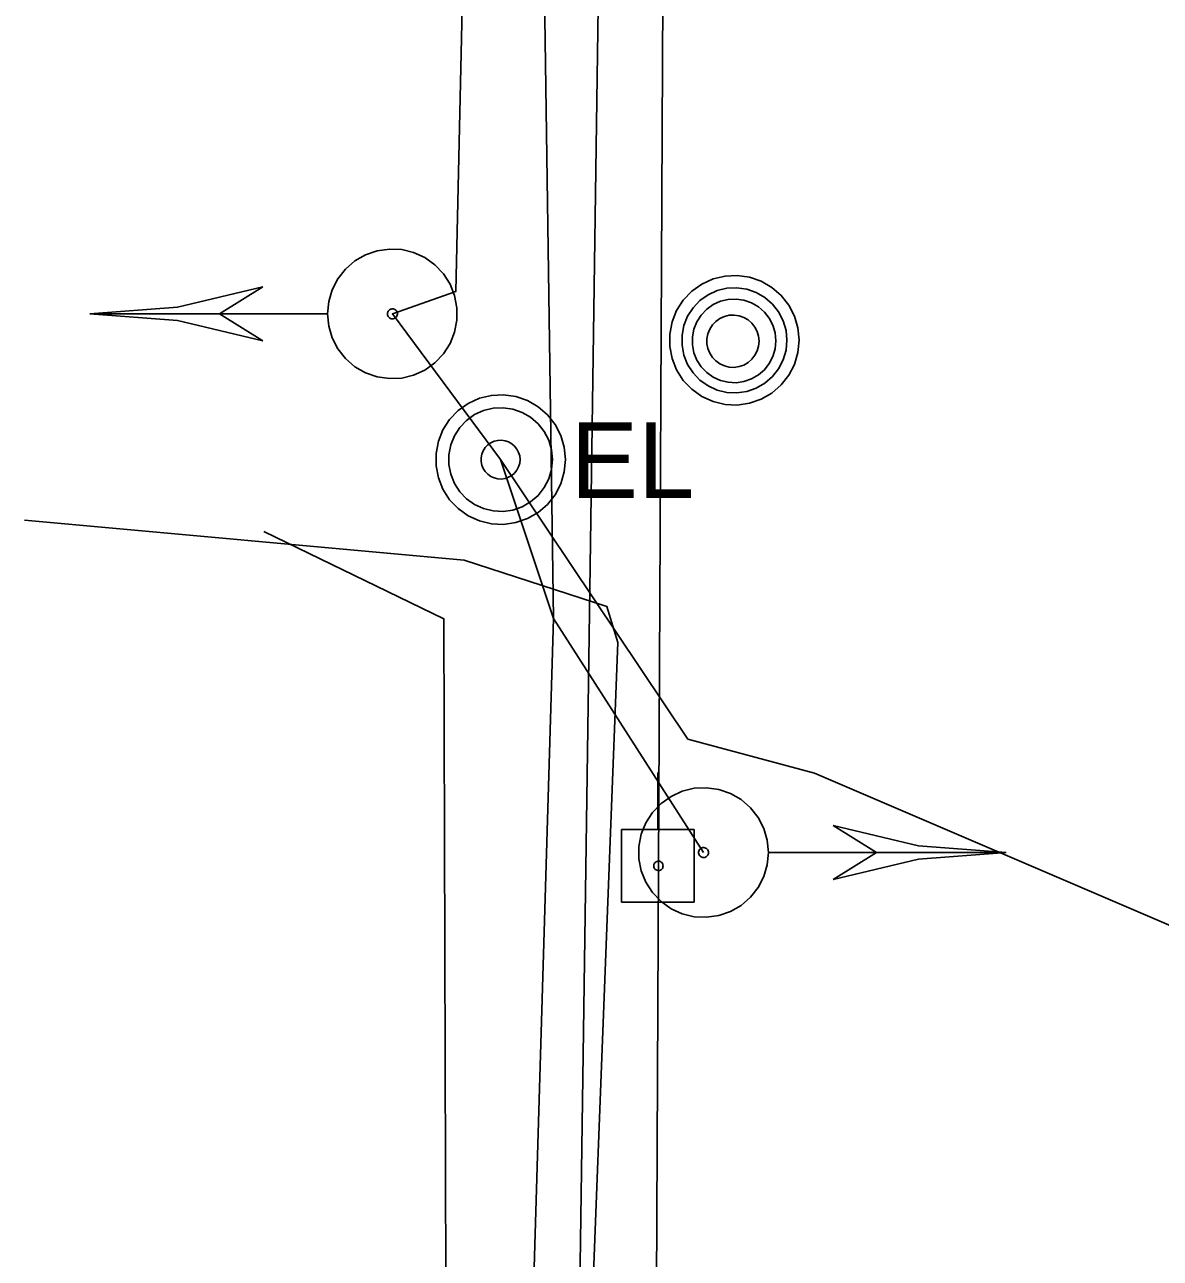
# Model space of a CAD drawing. Extents: x 596028 to 606371, y 330010 to 403088.
# Drawn here: x 601997.3 to 602055.1, y 364926.2 to 364988.9 of the extents above; entities that cross this region are included whole.
import ezdxf

# ---------------------------------------------------------------- set-up
doc = ezdxf.new("R2010")
doc.units = 0
for name, color, linetype in [('E_SIG', 7, 'Continuous'), ('E_UTL_E', 7, 'Continuous'), ('E_UTL_E_UG', 7, 'Continuous'), ('E_UTL_EPowerPole', 7, 'Continuous'), ('E_UTL_MH', 7, 'Continuous'), ('E_UTL_Overhead', 7, 'Continuous'), ('E_UTL_T_UG', 7, 'Continuous'), ('E_UTL_W_UG', 7, 'Continuous')]:
    doc.layers.add(name, color=color, linetype=linetype)

msp = doc.modelspace()

# ---------------------------------------------------------------- linework, layer by layer
at = {"layer": 'E_SIG'}
for points in [[(602012.725, 364974.205), (602012.785, 364973.58), (602012.962, 364972.978), (602013.249, 364972.42), (602013.637, 364971.927), (602014.111, 364971.516), (602014.654, 364971.203), (602015.247, 364970.998), (602015.868, 364970.908), (602016.495, 364970.938), (602017.104, 364971.086), (602017.675, 364971.347), (602018.186, 364971.711), (602018.619, 364972.165), (602018.958, 364972.692), (602019.191, 364973.275), (602019.31, 364973.891), (602019.31, 364974.518), (602019.191, 364975.134), (602018.958, 364975.717), (602018.619, 364976.244), (602018.186, 364976.699), (602017.675, 364977.062), (602017.104, 364977.323), (602016.495, 364977.471), (602015.868, 364977.501), (602015.247, 364977.412), (602014.654, 364977.206), (602014.111, 364976.893), (602013.637, 364976.482), (602013.249, 364975.989), (602012.962, 364975.431), (602012.785, 364974.829), (602012.725, 364974.205)], [(602000.625, 364974.205), (602005.079, 364974.55), (602009.425, 364975.58)], [(602009.425, 364975.578), (602007.225, 364974.206)], [(602000.625, 364974.205), (602005.079, 364973.859), (602009.425, 364972.829)], [(602000.626, 364974.206), (602012.667, 364974.206)], [(602007.225, 364974.206), (602009.425, 364972.829)], [(602015.773, 364974.205), (602015.777, 364974.157), (602015.791, 364974.111), (602015.813, 364974.068), (602015.843, 364974.03), (602015.879, 364973.999), (602015.92, 364973.975), (602015.966, 364973.959), (602016.013, 364973.952), (602016.061, 364973.955), (602016.108, 364973.966), (602016.151, 364973.986), (602016.19, 364974.014), (602016.224, 364974.049), (602016.25, 364974.089), (602016.267, 364974.133), (602016.276, 364974.181), (602016.276, 364974.229), (602016.267, 364974.276), (602016.25, 364974.32), (602016.224, 364974.361), (602016.19, 364974.395), (602016.151, 364974.423), (602016.108, 364974.443), (602016.061, 364974.454), (602016.013, 364974.457), (602015.966, 364974.45), (602015.92, 364974.434), (602015.879, 364974.41), (602015.843, 364974.379), (602015.813, 364974.341), (602015.791, 364974.298), (602015.777, 364974.252), (602015.773, 364974.205)], [(602035.156, 364946.805), (602035.096, 364947.429), (602034.919, 364948.031), (602034.632, 364948.589), (602034.244, 364949.082), (602033.77, 364949.493), (602033.227, 364949.806), (602032.634, 364950.012), (602032.013, 364950.101), (602031.386, 364950.071), (602030.776, 364949.923), (602030.206, 364949.662), (602029.695, 364949.299), (602029.262, 364948.845), (602028.923, 364948.317), (602028.689, 364947.734), (602028.571, 364947.118), (602028.571, 364946.491), (602028.689, 364945.875), (602028.923, 364945.292), (602029.262, 364944.765), (602029.695, 364944.311), (602030.206, 364943.947), (602030.776, 364943.686), (602031.386, 364943.538), (602032.013, 364943.508), (602032.634, 364943.598), (602033.227, 364943.803), (602033.77, 364944.117), (602034.244, 364944.527), (602034.632, 364945.02), (602034.919, 364945.578), (602035.096, 364946.18), (602035.156, 364946.805)], [(602047.256, 364946.805), (602042.802, 364947.15), (602038.456, 364948.18)], [(602040.656, 364946.803), (602038.456, 364948.18)], [(602032.108, 364946.805), (602032.104, 364946.852), (602032.09, 364946.898), (602032.068, 364946.941), (602032.038, 364946.979), (602032.002, 364947.01), (602031.961, 364947.034), (602031.915, 364947.05), (602031.868, 364947.057), (602031.82, 364947.054), (602031.773, 364947.043), (602031.73, 364947.023), (602031.69, 364946.995), (602031.657, 364946.961), (602031.631, 364946.92), (602031.614, 364946.876), (602031.604, 364946.829), (602031.604, 364946.781), (602031.614, 364946.733), (602031.631, 364946.689), (602031.657, 364946.649), (602031.69, 364946.614), (602031.73, 364946.586), (602031.773, 364946.566), (602031.82, 364946.555), (602031.868, 364946.552), (602031.915, 364946.559), (602031.961, 364946.575), (602032.002, 364946.599), (602032.038, 364946.63), (602032.068, 364946.668), (602032.09, 364946.711), (602032.104, 364946.757), (602032.108, 364946.805)], [(602047.255, 364946.803), (602035.214, 364946.803)], [(602047.256, 364946.805), (602042.802, 364946.459), (602038.456, 364945.43)], [(602038.456, 364945.432), (602040.656, 364946.803)]]:
    msp.add_lwpolyline(points, dxfattribs=at)
at = {"layer": 'E_UTL_E'}
for points in [[(602024.828, 364966.79), (602024.768, 364967.415), (602024.591, 364968.017), (602024.304, 364968.574), (602023.916, 364969.067), (602023.442, 364969.478), (602022.899, 364969.792), (602022.306, 364969.997), (602021.685, 364970.086), (602021.058, 364970.057), (602020.448, 364969.909), (602019.878, 364969.648), (602019.367, 364969.284), (602018.934, 364968.83), (602018.594, 364968.302), (602018.361, 364967.72), (602018.243, 364967.104), (602018.243, 364966.477), (602018.361, 364965.86), (602018.594, 364965.278), (602018.934, 364964.75), (602019.367, 364964.296), (602019.878, 364963.932), (602020.448, 364963.672), (602021.058, 364963.524), (602021.685, 364963.494), (602022.306, 364963.583), (602022.899, 364963.788), (602023.442, 364964.102), (602023.916, 364964.513), (602024.304, 364965.006), (602024.591, 364965.564), (602024.768, 364966.166), (602024.828, 364966.79)], [(602024.828, 364966.79), (602024.768, 364967.415), (602024.591, 364968.017), (602024.304, 364968.574), (602023.916, 364969.067), (602023.442, 364969.478), (602022.899, 364969.792), (602022.306, 364969.997), (602021.685, 364970.086), (602021.058, 364970.057), (602020.448, 364969.909), (602019.878, 364969.648), (602019.367, 364969.284), (602018.934, 364968.83), (602018.594, 364968.302), (602018.361, 364967.72), (602018.243, 364967.104), (602018.243, 364966.477), (602018.361, 364965.86), (602018.594, 364965.278), (602018.934, 364964.75), (602019.367, 364964.296), (602019.878, 364963.932), (602020.448, 364963.672), (602021.058, 364963.524), (602021.685, 364963.494), (602022.306, 364963.583), (602022.899, 364963.788), (602023.442, 364964.102), (602023.916, 364964.513), (602024.304, 364965.006), (602024.591, 364965.564), (602024.768, 364966.166), (602024.828, 364966.79)], [(602024.168, 364966.79), (602024.12, 364967.29), (602023.979, 364967.771), (602023.749, 364968.218), (602023.438, 364968.612), (602023.059, 364968.941), (602022.624, 364969.192), (602022.15, 364969.356), (602021.653, 364969.427), (602021.152, 364969.403), (602020.664, 364969.285), (602020.208, 364969.077), (602019.799, 364968.785), (602019.452, 364968.422), (602019.181, 364968), (602018.995, 364967.534), (602018.9, 364967.041), (602018.9, 364966.539), (602018.995, 364966.046), (602019.181, 364965.58), (602019.452, 364965.158), (602019.799, 364964.795), (602020.208, 364964.504), (602020.664, 364964.295), (602021.152, 364964.177), (602021.653, 364964.153), (602022.15, 364964.225), (602022.624, 364964.389), (602023.059, 364964.64), (602023.438, 364964.968), (602023.749, 364965.363), (602023.979, 364965.809), (602024.12, 364966.291), (602024.168, 364966.79)], [(602024.168, 364966.79), (602024.12, 364967.29), (602023.979, 364967.771), (602023.749, 364968.218), (602023.438, 364968.612), (602023.059, 364968.941), (602022.624, 364969.192), (602022.15, 364969.356), (602021.653, 364969.427), (602021.152, 364969.403), (602020.664, 364969.285), (602020.208, 364969.077), (602019.799, 364968.785), (602019.452, 364968.422), (602019.181, 364968), (602018.995, 364967.534), (602018.9, 364967.041), (602018.9, 364966.539), (602018.995, 364966.046), (602019.181, 364965.58), (602019.452, 364965.158), (602019.799, 364964.795), (602020.208, 364964.504), (602020.664, 364964.295), (602021.152, 364964.177), (602021.653, 364964.153), (602022.15, 364964.225), (602022.624, 364964.389), (602023.059, 364964.64), (602023.438, 364964.968), (602023.749, 364965.363), (602023.979, 364965.809), (602024.12, 364966.291), (602024.168, 364966.79)], [(602022.518, 364966.79), (602022.5, 364966.978), (602022.447, 364967.158), (602022.36, 364967.325), (602022.244, 364967.473), (602022.102, 364967.597), (602021.939, 364967.691), (602021.761, 364967.752), (602021.575, 364967.779), (602021.387, 364967.77), (602021.204, 364967.726), (602021.033, 364967.648), (602020.879, 364967.538), (602020.749, 364967.402), (602020.648, 364967.244), (602020.578, 364967.069), (602020.542, 364966.884), (602020.542, 364966.696), (602020.578, 364966.511), (602020.648, 364966.337), (602020.749, 364966.178), (602020.879, 364966.042), (602021.033, 364965.933), (602021.204, 364965.855), (602021.387, 364965.81), (602021.575, 364965.801), (602021.761, 364965.828), (602021.939, 364965.89), (602022.102, 364965.984), (602022.244, 364966.107), (602022.36, 364966.255), (602022.447, 364966.422), (602022.5, 364966.603), (602022.518, 364966.79)], [(602022.518, 364966.79), (602022.5, 364966.978), (602022.447, 364967.158), (602022.36, 364967.325), (602022.244, 364967.473), (602022.102, 364967.597), (602021.939, 364967.691), (602021.761, 364967.752), (602021.575, 364967.779), (602021.387, 364967.77), (602021.204, 364967.726), (602021.033, 364967.648), (602020.879, 364967.538), (602020.749, 364967.402), (602020.648, 364967.244), (602020.578, 364967.069), (602020.542, 364966.884), (602020.542, 364966.696), (602020.578, 364966.511), (602020.648, 364966.337), (602020.749, 364966.178), (602020.879, 364966.042), (602021.033, 364965.933), (602021.204, 364965.855), (602021.387, 364965.81), (602021.575, 364965.801), (602021.761, 364965.828), (602021.939, 364965.89), (602022.102, 364965.984), (602022.244, 364966.107), (602022.36, 364966.255), (602022.447, 364966.422), (602022.5, 364966.603), (602022.518, 364966.79)]]:
    msp.add_lwpolyline(points, dxfattribs=at)
at = {"layer": 'E_UTL_E_UG'}
for points in [[(602021.526, 364966.789), (602016.026, 364974.204), (602019.252, 364975.342), (602019.881, 365003.407), (602020.73, 365021.406), (602021.414, 365028.735), (602032.874, 365030.251), (602070.031, 365029.095), (602076.175, 365028.834)], [(602017.939, 364497.456), (602018.726, 364543.169), (602021.07, 364767.408), (602022.494, 364811.821), (602023.359, 364828.803), (602023.432, 364843.953), (602024.039, 364855.972), (602024.551, 364880.719), (602023.649, 364893.13), (602022.539, 364902.358), (602024.213, 364958.707), (602023.366, 365017.491), (602022.769, 365026.151), (602021.414, 365028.735)], [(602021.526, 364966.789), (602031.062, 364952.566), (602037.509, 364950.847), (602074.488, 364935)], [(602021.526, 364966.789), (602024.213, 364958.707), (602031.855, 364946.805)], [(602017.132, 364850.245), (602018.759, 364869.879), (602018.814, 364902.742), (602018.641, 364958.694), (602009.484, 364963.131)]]:
    msp.add_lwpolyline(points, dxfattribs=at)
at = {"layer": 'E_UTL_EPowerPole'}
for points in [[(602029.527, 364947.968), (602029.527, 364950.876)], [(602031.371, 364947.968), (602027.683, 364947.968)], [(602027.683, 364947.968), (602027.683, 364944.276)], [(602031.371, 364944.276), (602031.371, 364947.968)], [(602029.797, 364946.125), (602029.793, 364946.17), (602029.78, 364946.214), (602029.76, 364946.254), (602029.732, 364946.29), (602029.697, 364946.319), (602029.658, 364946.342), (602029.615, 364946.357), (602029.57, 364946.363), (602029.525, 364946.361), (602029.481, 364946.35), (602029.44, 364946.331), (602029.403, 364946.305), (602029.372, 364946.272), (602029.347, 364946.234), (602029.33, 364946.192), (602029.322, 364946.148), (602029.322, 364946.102), (602029.33, 364946.058), (602029.347, 364946.016), (602029.372, 364945.978), (602029.403, 364945.945), (602029.44, 364945.918), (602029.481, 364945.9), (602029.525, 364945.889), (602029.57, 364945.887), (602029.615, 364945.893), (602029.658, 364945.908), (602029.697, 364945.931), (602029.732, 364945.96), (602029.76, 364945.996), (602029.78, 364946.036), (602029.793, 364946.08), (602029.797, 364946.125)], [(602027.683, 364944.276), (602031.371, 364944.276)]]:
    msp.add_lwpolyline(points, dxfattribs=at)
at = {"layer": 'E_UTL_MH'}
for points in [[(602036.719, 364972.862), (602036.659, 364973.487), (602036.482, 364974.089), (602036.195, 364974.646), (602035.807, 364975.139), (602035.333, 364975.55), (602034.79, 364975.864), (602034.197, 364976.069), (602033.576, 364976.158), (602032.949, 364976.129), (602032.339, 364975.981), (602031.769, 364975.72), (602031.258, 364975.356), (602030.825, 364974.902), (602030.486, 364974.374), (602030.252, 364973.792), (602030.134, 364973.176), (602030.134, 364972.549), (602030.252, 364971.933), (602030.486, 364971.35), (602030.825, 364970.822), (602031.258, 364970.368), (602031.769, 364970.004), (602032.339, 364969.744), (602032.949, 364969.596), (602033.576, 364969.566), (602034.197, 364969.655), (602034.79, 364969.86), (602035.333, 364970.174), (602035.807, 364970.585), (602036.195, 364971.078), (602036.482, 364971.636), (602036.659, 364972.238), (602036.719, 364972.862)], [(602036.103, 364972.858), (602036.055, 364973.364), (602035.911, 364973.853), (602035.678, 364974.305), (602035.364, 364974.705), (602034.979, 364975.038), (602034.538, 364975.293), (602034.058, 364975.459), (602033.554, 364975.532), (602033.046, 364975.507), (602032.551, 364975.387), (602032.088, 364975.176), (602031.674, 364974.881), (602031.322, 364974.512), (602031.047, 364974.084), (602030.858, 364973.612), (602030.762, 364973.112), (602030.762, 364972.603), (602030.858, 364972.104), (602031.047, 364971.631), (602031.322, 364971.203), (602031.674, 364970.835), (602032.088, 364970.54), (602032.551, 364970.328), (602033.046, 364970.208), (602033.554, 364970.184), (602034.058, 364970.257), (602034.538, 364970.423), (602034.979, 364970.677), (602035.364, 364971.011), (602035.678, 364971.411), (602035.911, 364971.863), (602036.055, 364972.351), (602036.103, 364972.858)], [(602035.54, 364972.829), (602035.502, 364973.232), (602035.388, 364973.621), (602035.202, 364973.98), (602034.952, 364974.298), (602034.646, 364974.564), (602034.295, 364974.766), (602033.913, 364974.898), (602033.512, 364974.956), (602033.108, 364974.937), (602032.715, 364974.841), (602032.347, 364974.673), (602032.017, 364974.438), (602031.737, 364974.145), (602031.519, 364973.805), (602031.368, 364973.429), (602031.292, 364973.032), (602031.292, 364972.627), (602031.368, 364972.229), (602031.519, 364971.854), (602031.737, 364971.513), (602032.017, 364971.22), (602032.347, 364970.985), (602032.715, 364970.817), (602033.108, 364970.722), (602033.512, 364970.703), (602033.913, 364970.76), (602034.295, 364970.893), (602034.646, 364971.095), (602034.952, 364971.36), (602035.202, 364971.678), (602035.388, 364972.038), (602035.502, 364972.426), (602035.54, 364972.829)], [(602034.685, 364972.814), (602034.661, 364973.066), (602034.589, 364973.309), (602034.473, 364973.534), (602034.317, 364973.733), (602034.125, 364973.899), (602033.906, 364974.025), (602033.667, 364974.108), (602033.416, 364974.144), (602033.163, 364974.132), (602032.917, 364974.073), (602032.687, 364973.967), (602032.48, 364973.82), (602032.306, 364973.637), (602032.169, 364973.424), (602032.075, 364973.189), (602032.027, 364972.94), (602032.027, 364972.687), (602032.075, 364972.439), (602032.169, 364972.203), (602032.306, 364971.99), (602032.48, 364971.807), (602032.687, 364971.66), (602032.917, 364971.555), (602033.163, 364971.495), (602033.416, 364971.483), (602033.667, 364971.519), (602033.906, 364971.602), (602034.125, 364971.729), (602034.317, 364971.895), (602034.473, 364972.094), (602034.589, 364972.319), (602034.661, 364972.562), (602034.685, 364972.814)]]:
    msp.add_lwpolyline(points, dxfattribs=at)
at = {"layer": 'E_UTL_Overhead'}
msp.add_lwpolyline([(602014.483, 362518.111), (602015.758, 362635.511), (602015.722, 362824.587), (602019.865, 363008.397), (602015.513, 363112.129), (602019.699, 363230.464), (602017.879, 363240.623), (602020.533, 363264.512), (602020.791, 363276.964), (602020.362, 363337.421), (602022.055, 363392.758), (602020.759, 363497.691), (602023.02, 363665.483), (602022.889, 363819.615), (602023.801, 363946.924), (602023.982, 364037.981), (602025.572, 364145.304), (602025.828, 364287.756), (602027.164, 364559.331), (602028.919, 364756.039), (602029.031, 364834.911), (602029.559, 364946.125), (602030.412, 365117.165), (602031.914, 365287.509)], dxfattribs=at)
at = {"layer": 'E_UTL_T_UG'}
msp.add_lwpolyline([(602001.23, 364803.452), (602010.043, 364804.994), (602014.794, 364808.547), (602021.366, 364839.274), (602022.154, 364862.976), (602021.092, 364866.315), (602023.218, 364875.513), (602025.472, 364905.161), (602027.5, 364957.489), (602026.938, 364959.314), (602019.675, 364961.683), (601997.309, 364963.717)], dxfattribs=at)
at = {"layer": 'E_UTL_W_UG'}
msp.add_lwpolyline([(602025.068, 364533.468), (602026.269, 364919.173), (602025.546, 364923.505), (602026.771, 365008.749)], dxfattribs=at)

# ---------------------------------------------------------------- texts
at = {"layer": 'E_UTL_E'}
msp.add_text('EL', height=3.8491, dxfattribs=at).set_placement((602025.092, 364964.845))
msp.add_text('EL', height=3.8491, dxfattribs=at).set_placement((602025.092, 364964.845))

doc.saveas('drawing.dxf')
